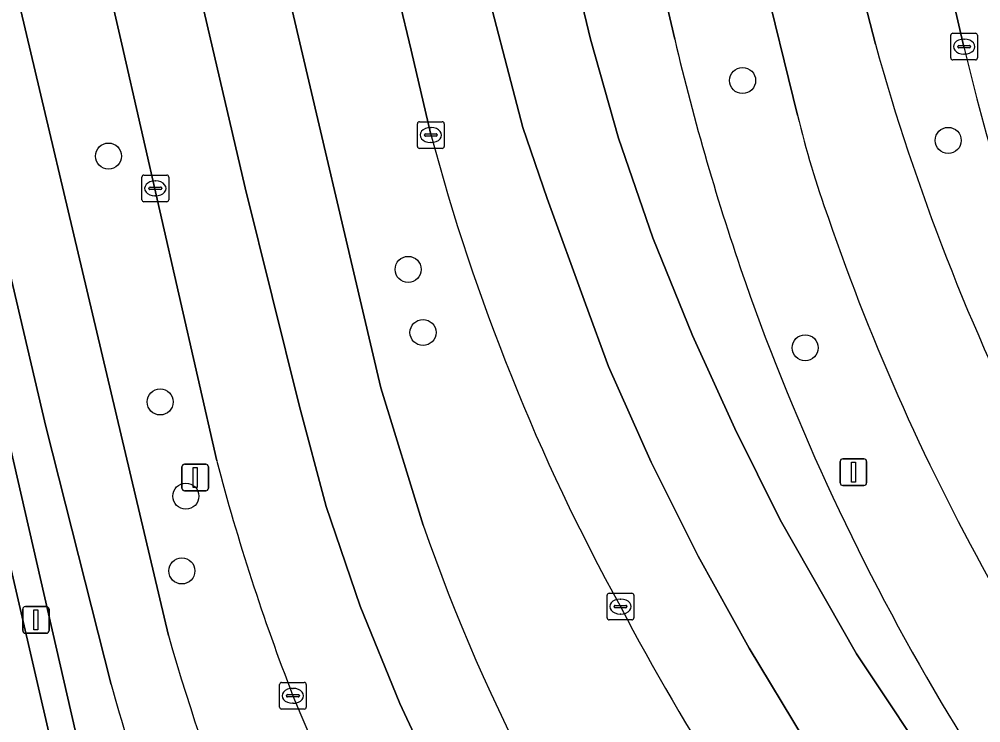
# Model space of a CAD drawing. Extents: x 156412 to 157779, y 382335 to 383768.
# Drawn here: x 156973.27 to 157009.32, y 382893.96 to 382920.35 of the extents above; entities that cross this region are included whole.
import ezdxf

# ---------------------------------------------------------------- set-up
doc = ezdxf.new("R2010")
doc.units = 0
for name, color, linetype in [('IMGEO_Berm_groen', 7, 'Continuous'), ('IMGEO_Boom', 7, 'Continuous'), ('IMGEO_Fietspad_gesloten', 7, 'Continuous'), ('IMGEO_Groenvoorziening', 7, 'Continuous'), ('IMGEO_Haag', 7, 'Continuous'), ('IMGEO_Kolk', 7, 'Continuous'), ('IMGEO_Lichtmast', 7, 'Continuous'), ('IMGEO_OVBaan_gesloten', 7, 'Continuous'), ('IMGEO_Rijbaan_lokaal_open', 7, 'Continuous'), ('IMGEO_Rijbaan_regionaal_gesloten', 7, 'Continuous'), ('IMGEO_Voetpad_open', 7, 'Continuous')]:
    doc.layers.add(name, color=color, linetype=linetype)

msp = doc.modelspace()

# ---------------------------------------------------------------- linework, layer by layer
at = {"layer": 'IMGEO_Berm_groen'}
for points in [[(156995.556, 382961.578), (156997.297, 382954.142), (157000, 382942.398), (157004.483, 382922.868), (157005.37, 382919.411)], [(157008.691, 382919.318), (157000, 382957.035)], [(157002.449, 382916.756), (157001.106, 382922.213), (157000, 382926.875), (156995.771, 382945.135), (156994.374, 382934.587), (156997.116, 382922.762), (156997.844, 382919.596)], [(156988.704, 382916.025), (156987.958, 382919.189), (156987.497, 382921.126), (156984.942, 382932.323), (156978.782, 382941.184), (156983.164, 382922.144), (156986.824, 382906.525), (156988.411, 382901.375)], [(156980.671, 382903.778), (156977.118, 382919.414), (156974.712, 382929.839), (156969, 382938.98)], [(156970.46, 382932.76), (156978.859, 382897.233)]]:
    msp.add_lwpolyline(points, dxfattribs=at)
for centre, radius, start, end in [((157088.364, 382940.956), 93.006, 193.27742, 199.13201), ((157086.326, 382941.906), 84.023, 195.52858, 207.05121), ((157074.704, 382934.477), 67.731, 192.93307, 211.08696), ((157038.962, 382925.583), 37.565, 193.5908, 199.7506), ((157064.812, 382936.296), 78.761, 194.91446, 208.82888), ((157082.911, 382940.079), 83.835, 198.92453, 209.34951), ((157084.098, 382939.857), 88.616, 199.36452, 210.61867), ((157061.94, 382925.289), 84.068, 194.82571, 201.14025), ((157056.402, 382925.074), 72.003, 199.21641, 216.51459), ((157073.468, 382938.913), 87.627, 207.59862, 218.0538), ((157079.135, 382926.418), 104.437, 196.22732, 206.12619), ((157051.264, 382922.518), 73.121, 202.1323, 221.28328), ((157090.485, 382943.856), 96.149, 210.73071, 220.07943)]:
    msp.add_arc(centre, radius, start, end, dxfattribs=at)
at = {"layer": 'IMGEO_Boom'}
for centre in [(157000.39, 382918.049), (157008.1, 382915.804), (156976.614, 382915.215), (156987.849, 382910.965), (156988.408, 382908.599), (157002.737, 382908.025), (156978.552, 382905.993), (156979.515, 382902.459), (156979.366, 382899.654)]:
    msp.add_circle(centre, 0.489, dxfattribs=at)
at = {"layer": 'IMGEO_Fietspad_gesloten'}
for points in [[(157005.37, 382919.411), (157004.483, 382922.868), (157000, 382942.398), (156997.297, 382954.142), (156995.556, 382961.578)], [(156992.47, 382959.366), (156995.771, 382945.135), (157000, 382926.875), (157001.106, 382922.213), (157002.449, 382916.756)], [(156967.094, 382935.993), (156971.591, 382916.445), (156974.262, 382905.075), (156976.72, 382895.4)], [(156978.859, 382897.233), (156970.46, 382932.76)]]:
    msp.add_lwpolyline(points, dxfattribs=at)
for centre, radius, start, end in [((157086.326, 382941.906), 84.023, 195.52858, 207.05121), ((157038.962, 382925.583), 37.565, 193.5908, 199.7506), ((157082.911, 382940.079), 83.835, 198.92453, 209.34951), ((157079.135, 382926.418), 104.437, 196.22732, 206.12619), ((157040.928, 382912.843), 66.536, 195.19869, 202.87182)]:
    msp.add_arc(centre, radius, start, end, dxfattribs=at)
at = {"layer": 'IMGEO_Groenvoorziening'}
for points in [[(156971.181, 382911.897), (156970.186, 382911.656), (156979.349, 382872.063), (156980.409, 382872.332), (156982.115, 382872.717), (156979.969, 382877.054)], [(156977.681, 382883.591), (156971.181, 382911.897)]]:
    msp.add_lwpolyline(points, dxfattribs=at)
at = {"layer": 'IMGEO_Haag'}
for points in [[(156971.181, 382911.897), (156970.186, 382911.656), (156979.349, 382872.063), (156980.409, 382872.332), (156982.115, 382872.717), (156979.969, 382877.054)], [(156977.681, 382883.591), (156971.181, 382911.897)]]:
    msp.add_lwpolyline(points, dxfattribs=at)
at = {"layer": 'IMGEO_Kolk'}
for p, q in [((157008.197, 382918.895), (157008.197, 382919.747)), ((157008.272, 382919.821), (157009.124, 382919.821)), ((157008.685, 382919.601), (157008.71, 382919.601)), ((157009.198, 382919.747), (157009.198, 382918.895)), ((157008.456, 382919.315), (157008.456, 382919.327)), ((157008.894, 382919.278), (157008.496, 382919.278)), ((157008.499, 382919.364), (157008.897, 382919.364)), ((157008.94, 382919.327), (157008.94, 382919.315)), ((157009.124, 382918.821), (157008.272, 382918.821)), ((157008.708, 382919.041), (157008.683, 382919.041)), ((156988.2, 382915.579), (156988.2, 382916.431)), ((156988.275, 382916.505), (156989.127, 382916.505)), ((156988.688, 382916.285), (156988.713, 382916.285)), ((156989.201, 382916.431), (156989.201, 382915.579)), ((156988.459, 382915.999), (156988.459, 382916.011)), ((156988.897, 382915.962), (156988.499, 382915.962)), ((156988.502, 382916.048), (156988.9, 382916.048)), ((156988.943, 382916.011), (156988.943, 382915.999)), ((156988.711, 382915.725), (156988.686, 382915.725)), ((156989.127, 382915.505), (156988.275, 382915.505)), ((156977.945, 382914.505), (156978.797, 382914.505)), ((156977.87, 382913.579), (156977.87, 382914.431)), ((156978.358, 382914.285), (156978.383, 382914.285)), ((156978.871, 382914.431), (156978.871, 382913.579)), ((156978.129, 382913.999), (156978.129, 382914.011)), ((156978.567, 382913.962), (156978.169, 382913.962)), ((156978.172, 382914.048), (156978.57, 382914.048)), ((156978.381, 382913.725), (156978.356, 382913.725)), ((156978.613, 382914.011), (156978.613, 382913.999)), ((156978.797, 382913.505), (156977.945, 382913.505)), ((156995.311, 382897.892), (156995.311, 382898.744)), ((156995.386, 382898.818), (156996.238, 382898.818)), ((156995.799, 382898.598), (156995.824, 382898.598)), ((156996.312, 382898.744), (156996.312, 382897.892)), ((156995.57, 382898.312), (156995.57, 382898.324)), ((156996.008, 382898.275), (156995.61, 382898.275)), ((156995.613, 382898.361), (156996.011, 382898.361)), ((156996.054, 382898.324), (156996.054, 382898.312)), ((156995.822, 382898.038), (156995.797, 382898.038)), ((156996.238, 382897.818), (156995.386, 382897.818)), ((156983.029, 382894.544), (156983.029, 382895.396)), ((156983.104, 382895.47), (156983.956, 382895.47)), ((156984.03, 382895.396), (156984.03, 382894.544)), ((156983.288, 382894.964), (156983.288, 382894.976)), ((156983.331, 382895.013), (156983.729, 382895.013)), ((156983.517, 382895.25), (156983.542, 382895.25)), ((156983.772, 382894.976), (156983.772, 382894.964)), ((156983.726, 382894.927), (156983.328, 382894.927)), ((156983.54, 382894.69), (156983.515, 382894.69)), ((156983.956, 382894.47), (156983.104, 382894.47))]:
    msp.add_line(p, q, dxfattribs=at)
for points in [[(157008.197, 382918.895), (157008.197, 382919.747)], [(157008.272, 382919.821), (157009.124, 382919.821)], [(157009.198, 382919.747), (157009.198, 382918.895)], [(157009.124, 382918.821), (157008.272, 382918.821)], [(156988.2, 382915.579), (156988.2, 382916.431)], [(156988.275, 382916.505), (156989.127, 382916.505)], [(156989.201, 382916.431), (156989.201, 382915.579)], [(156989.127, 382915.505), (156988.275, 382915.505)], [(156977.945, 382914.505), (156978.797, 382914.505)], [(156977.87, 382913.579), (156977.87, 382914.431)], [(156978.871, 382914.431), (156978.871, 382913.579)], [(156978.797, 382913.505), (156977.945, 382913.505)], [(156995.311, 382897.892), (156995.311, 382898.744)], [(156995.386, 382898.818), (156996.238, 382898.818)], [(156996.312, 382898.744), (156996.312, 382897.892)], [(156996.238, 382897.818), (156995.386, 382897.818)], [(156983.029, 382894.544), (156983.029, 382895.396)], [(156983.104, 382895.47), (156983.956, 382895.47)], [(156984.03, 382895.396), (156984.03, 382894.544)], [(156983.956, 382894.47), (156983.104, 382894.47)]]:
    msp.add_lwpolyline(points, dxfattribs=at)
for centre, radius, start, end in [((157008.274, 382919.745), 0.0765, 91.552, 178.448), ((157008.274, 382919.745), 0.0765, 91.552, 178.448), ((157009.122, 382919.745), 0.0765, 1.552, 88.448), ((157009.122, 382919.745), 0.0765, 1.552, 88.448), ((157008.496, 382919.324), 0.0403, 85.8775, 175.7526), ((157008.493, 382919.314), 0.0366, 178.938, 274.7102), ((157008.897, 382919.321), 0.043, 264.8664, 352.4533), ((157008.901, 382919.326), 0.0386, 1.7309, 96.639), ((157008.274, 382918.897), 0.0765, 181.552, 268.448), ((157008.274, 382918.897), 0.0765, 181.552, 268.448), ((157009.122, 382918.897), 0.0765, 271.552, 358.448), ((157009.122, 382918.897), 0.0765, 271.552, 358.448), ((156988.277, 382916.429), 0.0765, 91.552, 178.448), ((156988.277, 382916.429), 0.0765, 91.552, 178.448), ((156989.125, 382916.429), 0.0765, 1.552, 88.448), ((156989.125, 382916.429), 0.0765, 1.552, 88.448), ((156988.499, 382916.008), 0.0403, 85.8775, 175.7526), ((156988.496, 382915.998), 0.0366, 178.938, 274.7102), ((156988.9, 382916.005), 0.043, 264.8664, 352.4533), ((156988.904, 382916.01), 0.0386, 1.7309, 96.639), ((156988.277, 382915.581), 0.0765, 181.552, 268.448), ((156988.277, 382915.581), 0.0765, 181.552, 268.448), ((156989.125, 382915.581), 0.0765, 271.552, 358.448), ((156989.125, 382915.581), 0.0765, 271.552, 358.448), ((156977.947, 382914.429), 0.0765, 91.552, 178.448), ((156977.947, 382914.429), 0.0765, 91.552, 178.448), ((156978.795, 382914.429), 0.0765, 1.552, 88.448), ((156978.795, 382914.429), 0.0765, 1.552, 88.448), ((156978.169, 382914.008), 0.0403, 85.8775, 175.7526), ((156978.166, 382913.998), 0.0366, 178.938, 274.7102), ((156978.57, 382914.005), 0.043, 264.8664, 352.4533), ((156978.574, 382914.01), 0.0386, 1.7309, 96.639), ((156977.947, 382913.581), 0.0765, 181.552, 268.448), ((156977.947, 382913.581), 0.0765, 181.552, 268.448), ((156978.795, 382913.581), 0.0765, 271.552, 358.448), ((156978.795, 382913.581), 0.0765, 271.552, 358.448), ((156995.388, 382898.742), 0.0765, 91.552, 178.448), ((156995.388, 382898.742), 0.0765, 91.552, 178.448), ((156996.236, 382898.742), 0.0765, 1.552, 88.448), ((156996.236, 382898.742), 0.0765, 1.552, 88.448), ((156995.61, 382898.321), 0.0403, 85.8775, 175.7526), ((156995.607, 382898.311), 0.0366, 178.938, 274.7102), ((156996.011, 382898.318), 0.043, 264.8664, 352.4533), ((156996.015, 382898.323), 0.0386, 1.7309, 96.639), ((156995.388, 382897.894), 0.0765, 181.552, 268.448), ((156995.388, 382897.894), 0.0765, 181.552, 268.448), ((156996.236, 382897.894), 0.0765, 271.552, 358.448), ((156996.236, 382897.894), 0.0765, 271.552, 358.448), ((156983.106, 382895.394), 0.0765, 91.552, 178.448), ((156983.106, 382895.394), 0.0765, 91.552, 178.448), ((156983.954, 382895.394), 0.0765, 1.552, 88.448), ((156983.954, 382895.394), 0.0765, 1.552, 88.448), ((156983.328, 382894.973), 0.0403, 85.8775, 175.7526), ((156983.733, 382894.975), 0.0386, 1.7309, 96.639), ((156983.325, 382894.963), 0.0366, 178.938, 274.7102), ((156983.729, 382894.97), 0.043, 264.8664, 352.4533), ((156983.106, 382894.546), 0.0765, 181.552, 268.448), ((156983.106, 382894.546), 0.0765, 181.552, 268.448), ((156983.954, 382894.546), 0.0765, 271.552, 358.448), ((156983.954, 382894.546), 0.0765, 271.552, 358.448)]:
    msp.add_arc(centre, radius, start, end, dxfattribs=at)
for centre, major_axis, ratio, start_param, end_param in [((157008.684, 382919.321), (-0.387, 0.002), 0.722429, 4.712389, 7.853982), ((157008.709, 382919.321), (-0.39, 0.002), 0.717154, 1.570796, 4.712389), ((156988.687, 382916.005), (-0.387, 0.002), 0.722429, 4.712389, 7.853982), ((156988.712, 382916.005), (-0.39, 0.002), 0.717154, 1.570796, 4.712389), ((156978.357, 382914.005), (-0.387, 0.002), 0.722429, 4.712389, 7.853982), ((156978.382, 382914.005), (-0.39, 0.002), 0.717154, 1.570796, 4.712389), ((156995.798, 382898.318), (-0.387, 0.002), 0.722429, 4.712389, 7.853982), ((156995.823, 382898.318), (-0.39, 0.002), 0.717154, 1.570796, 4.712389), ((156983.516, 382894.97), (-0.387, 0.002), 0.722429, 4.712389, 7.853982), ((156983.541, 382894.97), (-0.39, 0.002), 0.717154, 1.570796, 4.712389)]:
    msp.add_ellipse(centre, major_axis=major_axis, ratio=ratio, start_param=start_param, end_param=end_param, dxfattribs=at)
at = {"layer": 'IMGEO_Lichtmast'}
for p, q in [((156979.47, 382903.659), (156980.26, 382903.659)), ((156980.26, 382903.659), (156979.47, 382903.659)), ((157004.049, 382902.96), (157004.049, 382903.76)), ((157004.049, 382903.76), (157004.049, 382902.96)), ((157004.149, 382903.86), (157004.939, 382903.86)), ((157004.939, 382903.86), (157004.149, 382903.86)), ((157005.039, 382903.76), (157005.039, 382902.96)), ((157005.039, 382902.96), (157005.039, 382903.76)), ((156979.37, 382902.759), (156979.37, 382903.559)), ((156979.37, 382903.559), (156979.37, 382902.759)), ((156980.36, 382903.559), (156980.36, 382902.759)), ((156980.36, 382902.759), (156980.36, 382903.559)), ((156980.26, 382902.659), (156979.47, 382902.659)), ((156979.47, 382902.659), (156980.26, 382902.659)), ((157004.939, 382902.86), (157004.149, 382902.86)), ((157004.149, 382902.86), (157004.939, 382902.86)), ((156973.397, 382897.416), (156973.397, 382898.216)), ((156973.397, 382898.216), (156973.397, 382897.416)), ((156973.497, 382898.316), (156974.287, 382898.316)), ((156974.287, 382898.316), (156973.497, 382898.316)), ((156974.387, 382898.216), (156974.387, 382897.416)), ((156974.387, 382897.416), (156974.387, 382898.216)), ((156974.287, 382897.316), (156973.497, 382897.316)), ((156973.497, 382897.316), (156974.287, 382897.316))]:
    msp.add_line(p, q, dxfattribs=at)
for points in [[(157004.469, 382903.735), (157004.619, 382903.735), (157004.619, 382902.985), (157004.469, 382902.985), (157004.469, 382903.735)], [(156979.79, 382903.534), (156979.94, 382903.534), (156979.94, 382902.784), (156979.79, 382902.784), (156979.79, 382903.534)], [(156973.817, 382898.191), (156973.967, 382898.191), (156973.967, 382897.441), (156973.817, 382897.441), (156973.817, 382898.191)]]:
    msp.add_lwpolyline(points, dxfattribs=at)
for centre, start, end in [((156979.47, 382903.559), 90, 180), ((156979.47, 382903.559), 90, 180), ((156980.26, 382903.559), 0, 90), ((156980.26, 382903.559), 360, 90), ((157004.149, 382903.76), 90, 180), ((157004.149, 382903.76), 90, 180), ((157004.939, 382903.76), 0, 90), ((157004.939, 382903.76), 360, 90), ((157004.149, 382902.96), 180, 270), ((157004.149, 382902.96), 180, 270), ((157004.939, 382902.96), 270, 0), ((157004.939, 382902.96), 270, 0), ((156979.47, 382902.759), 180, 270), ((156979.47, 382902.759), 180, 270), ((156980.26, 382902.759), 270, 0), ((156980.26, 382902.759), 270, 0), ((156973.497, 382898.216), 90, 180), ((156973.497, 382898.216), 90, 180), ((156974.287, 382898.216), 0, 90), ((156974.287, 382898.216), 360, 90), ((156973.497, 382897.416), 180, 270), ((156973.497, 382897.416), 180, 270), ((156974.287, 382897.416), 270, 0), ((156974.287, 382897.416), 270, 0)]:
    msp.add_arc(centre, 0.1, start, end, dxfattribs=at)
at = {"layer": 'IMGEO_OVBaan_gesloten'}
msp.add_lwpolyline([(157006.102, 382961.936), (157004.966, 382966.852), (157004.746, 382967.732), (156998.538, 382963.422), (156998.887, 382961.901), (156999.102, 382960.932), (157000, 382957.035), (157008.691, 382919.318)], dxfattribs=at)
msp.add_arc((157074.704, 382934.477), 67.731, 192.93307, 211.08696, dxfattribs=at)
at = {"layer": 'IMGEO_Rijbaan_lokaal_open'}
msp.add_lwpolyline([(156958.566, 382946.144), (156959.106, 382943.965), (156960.013, 382940.109), (156961.48, 382933.643), (156962.404, 382929.759), (156963.893, 382923.301), (156964.788, 382919.419), (156966.304, 382912.922), (156967.191, 382909.029), (156968.672, 382902.622), (156969.571, 382898.721), (156971.049, 382892.253), (156971.963, 382888.316), (156973.458, 382881.906), (156974.345, 382878.02), (156975.921, 382871.265), (156979.349, 382872.063), (156970.186, 382911.656)], dxfattribs=at)
at = {"layer": 'IMGEO_Rijbaan_regionaal_gesloten'}
for points in [[(156997.844, 382919.596), (156997.116, 382922.762), (156994.374, 382934.587), (156988.854, 382958.421), (156985.857, 382957.693), (156989.616, 382941.22), (156991.982, 382930.854), (156994.691, 382919.603), (156995.734, 382915.883), (156997.023, 382912.145), (156998.517, 382908.484), (157000.097, 382905), (157001.805, 382901.577), (157004.667, 382896.542), (157007.875, 382891.72), (157011.485, 382886.944), (157018.054, 382879.757), (157022.253, 382876.202)], [(156985.857, 382957.693), (156982.528, 382956.885), (156986.882, 382938.183), (156990.491, 382922.681), (156992.153, 382916.291), (156993.063, 382913.629), (156994.504, 382909.67), (156995.357, 382907.328), (156996.964, 382903.73), (156998.728, 382900.205), (157000.633, 382896.755), (157002.68, 382893.387), (157004.828, 382890.083), (157007.18, 382886.92), (157009.627, 382883.831), (157012.214, 382880.858), (157014.908, 382878.06), (157017.808, 382875.371), (157020.723, 382872.793), (157026.786, 382867.71)], [(157022.253, 382876.202), (157018.054, 382879.757), (157011.485, 382886.944), (157007.875, 382891.72), (157004.667, 382896.542), (157001.805, 382901.577), (157000.097, 382905), (156998.517, 382908.484), (156997.023, 382912.145), (156995.734, 382915.883), (156994.691, 382919.603), (156991.982, 382930.854), (156989.616, 382941.22), (156985.857, 382957.693)], [(156982.528, 382956.885), (156979.448, 382956.138), (156984.942, 382932.323), (156987.497, 382921.126), (156987.958, 382919.189), (156988.704, 382916.025)], [(157026.786, 382867.71), (157020.723, 382872.793), (157017.808, 382875.371), (157014.908, 382878.06), (157012.214, 382880.858), (157009.627, 382883.831), (157007.18, 382886.92), (157004.828, 382890.083), (157002.68, 382893.387), (157000.633, 382896.755), (156998.728, 382900.205), (156996.964, 382903.73), (156995.357, 382907.328), (156994.504, 382909.67), (156993.063, 382913.629), (156992.153, 382916.291), (156990.491, 382922.681), (156986.882, 382938.183), (156982.528, 382956.885)], [(156978.782, 382941.184), (156975.509, 382955.343), (156975.491, 382955.442), (156971.703, 382954.608), (156974.563, 382944.839), (156977.939, 382930.341), (156981.738, 382914.026), (156983.759, 382905.876), (156984.778, 382902.066), (156986.045, 382898.331), (156987.542, 382894.682), (156989.243, 382891.043), (156991.108, 382887.606), (156993.19, 382884.173), (156995.385, 382880.96), (156997.855, 382877.785), (157000.491, 382874.849), (157003.289, 382872.069), (157006.198, 382869.403), (157009.183, 382866.824)], [(157006.494, 382864.744), (157008.308, 382863.258), (157050.347, 382827.796), (157052.459, 382830.26), (157024.101, 382854.154), (157015.155, 382861.664), (157012.124, 382864.283), (157009.183, 382866.824), (157006.198, 382869.403), (157003.289, 382872.069), (157000.491, 382874.849), (156997.855, 382877.785), (156995.385, 382880.96), (156993.19, 382884.173), (156991.108, 382887.606), (156989.243, 382891.043), (156987.542, 382894.682), (156986.045, 382898.331), (156984.778, 382902.066), (156983.759, 382905.876), (156981.738, 382914.026), (156977.939, 382930.341), (156974.563, 382944.839), (156971.703, 382954.608)], [(156971.043, 382945.704), (156974.712, 382929.839), (156977.118, 382919.414), (156980.671, 382903.778)], [(156988.411, 382901.375), (156986.824, 382906.525), (156983.164, 382922.144), (156978.782, 382941.184)]]:
    msp.add_lwpolyline(points, dxfattribs=at)
for centre, radius, start, end in [((157088.364, 382940.956), 93.006, 193.27742, 199.13201), ((157064.812, 382936.296), 78.761, 194.91446, 208.82888), ((157084.098, 382939.857), 88.616, 199.36452, 210.61867), ((157061.94, 382925.289), 84.068, 194.82571, 201.14025), ((157056.402, 382925.074), 72.003, 199.21641, 216.51459), ((157073.468, 382938.913), 87.627, 207.59862, 218.0538), ((157051.264, 382922.518), 73.121, 202.1323, 221.28328), ((157090.485, 382943.856), 96.149, 210.73071, 220.07943)]:
    msp.add_arc(centre, radius, start, end, dxfattribs=at)
at = {"layer": 'IMGEO_Voetpad_open'}
for points in [[(156963.505, 382944.87), (156970.724, 382913.858), (156969.739, 382913.653), (156970.186, 382911.656), (156971.181, 382911.897), (156977.681, 382883.591)], [(156976.72, 382895.4), (156974.262, 382905.075), (156971.591, 382916.445), (156967.094, 382935.993)]]:
    msp.add_lwpolyline(points, dxfattribs=at)
msp.add_arc((157040.928, 382912.843), 66.536, 195.19869, 202.87182, dxfattribs=at)

doc.saveas('drawing.dxf')
